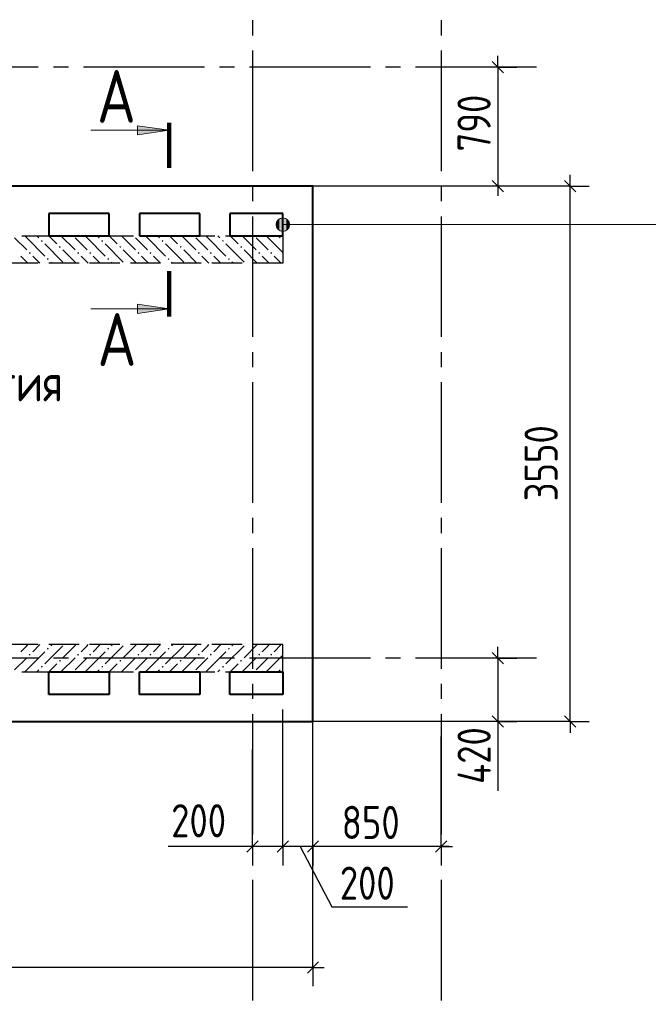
# Model space of a CAD drawing. Header units: millimetres. Extents: x 40580 to 1168286, y -220995 to 81020.
# Tile 346 of 419: x 918860 to 923025, y -98901 to -92372. Entities that reach past the tile are written whole.
import ezdxf

# ---------------------------------------------------------------- set-up
doc = ezdxf.new("R2010")
doc.units = ezdxf.units.MM
for name, pattern in [('______2', [270, 200, -70]), ('______5', [1100, 800, -100, 100, -100]), ('CENTER', [2, 1.25, -0.25, 0.25, -0.25])]:
    doc.linetypes.add(name, pattern=pattern)
for name, color, linetype, lineweight in [('Standard', 7, 'Continuous', 25), ('ОСИ', 7, 'CENTER', 15), ('Основная', 7, 'Continuous', 40), ('Примечания', 7, 'Continuous', 13), ('Узлы символ', 7, 'Continuous', 25)]:
    doc.layers.add(name, color=color, linetype=linetype, lineweight=lineweight)
doc.layers.add('ЖБ Стена верхний уровень', color=7, linetype='______2', true_color=0x656565)
doc.layers.add('Размерная выноска', color=7, linetype='Continuous')
doc.layers.add('Тонкие', color=7, linetype='Continuous')
doc.styles.add('GOST 2.304', font='isocpeur.ttf', dxfattribs={"width": 0.8})
doc.styles.add('GOST 2.304-81', font='txt')
doc.styles.add('ISOCPEUR', font='isocpeur.ttf')

msp = doc.modelspace()

# ---------------------------------------------------------------- hatches: boundary and pattern name
at = {"layer": 'ЖБ Стена верхний уровень', "linetype": 'Continuous', "lineweight": -3, "transparency": 33554687}
for points in [[(919006.4, -93845.2), (919012.9, -93838.7), (919006.4, -93832.2), (918999.9, -93838.7)], [(919126.4, -93885.2), (919132.9, -93878.7), (919126.4, -93872.2), (919119.9, -93878.7)], [(919406.4, -93845.2), (919412.9, -93838.7), (919406.4, -93832.2), (919399.9, -93838.7)], [(919526.4, -93885.2), (919532.9, -93878.7), (919526.4, -93872.2), (919519.9, -93878.7)], [(919806.4, -93845.2), (919812.9, -93838.7), (919806.4, -93832.2), (919799.9, -93838.7)], [(919926.4, -93885.2), (919932.9, -93878.7), (919926.4, -93872.2), (919919.9, -93878.7)], [(920206.4, -93845.2), (920212.9, -93838.7), (920206.4, -93832.2), (920199.9, -93838.7)], [(920326.4, -93885.2), (920332.9, -93878.7), (920326.4, -93872.2), (920319.9, -93878.7)], [(920603.2, -93865.9), (920599.9, -93862.6), (920603.2, -93859.2)], [(918926.4, -93925.2), (918932.9, -93918.7), (918926.4, -93912.2), (918919.9, -93918.7)], [(919046.4, -93965.2), (919052.9, -93958.7), (919046.4, -93952.2), (919039.9, -93958.7)], [(919246.4, -93925.2), (919252.9, -93918.7), (919246.4, -93912.2), (919239.9, -93918.7)], [(919326.4, -93925.2), (919332.9, -93918.7), (919326.4, -93912.2), (919319.9, -93918.7)], [(919446.4, -93965.2), (919452.9, -93958.7), (919446.4, -93952.2), (919439.9, -93958.7)], [(919646.4, -93925.2), (919652.9, -93918.7), (919646.4, -93912.2), (919639.9, -93918.7)], [(919726.4, -93925.2), (919732.9, -93918.7), (919726.4, -93912.2), (919719.9, -93918.7)], [(919846.4, -93965.2), (919852.9, -93958.7), (919846.4, -93952.2), (919839.9, -93958.7)], [(920046.4, -93925.2), (920052.9, -93918.7), (920046.4, -93912.2), (920039.9, -93918.7)], [(920126.4, -93925.2), (920132.9, -93918.7), (920126.4, -93912.2), (920119.9, -93918.7)], [(920246.4, -93965.2), (920252.9, -93958.7), (920246.4, -93952.2), (920239.9, -93958.7)], [(920446.4, -93925.2), (920452.9, -93918.7), (920446.4, -93912.2), (920439.9, -93918.7)], [(920526.4, -93925.2), (920532.9, -93918.7), (920526.4, -93912.2), (920519.9, -93918.7)], [(919046.4, -96536.1), (919052.9, -96542.6), (919046.4, -96549.1), (919039.9, -96542.6)], [(919446.4, -96536.1), (919452.9, -96542.6), (919446.4, -96549.1), (919439.9, -96542.6)], [(919846.4, -96536.1), (919852.9, -96542.6), (919846.4, -96549.1), (919839.9, -96542.6)], [(920246.4, -96536.1), (920252.9, -96542.6), (920246.4, -96549.1), (920239.9, -96542.6)], [(918926.4, -96576.1), (918932.9, -96582.6), (918926.4, -96589.1), (918919.9, -96582.6)], [(919126.4, -96616.1), (919132.9, -96622.6), (919126.4, -96629.1), (919119.9, -96622.6)], [(919246.4, -96576.1), (919252.9, -96582.6), (919246.4, -96589.1), (919239.9, -96582.6)], [(919326.4, -96576.1), (919332.9, -96582.6), (919326.4, -96589.1), (919319.9, -96582.6)], [(919526.4, -96616.1), (919532.9, -96622.6), (919526.4, -96629.1), (919519.9, -96622.6)], [(919646.4, -96576.1), (919652.9, -96582.6), (919646.4, -96589.1), (919639.9, -96582.6)], [(919726.4, -96576.1), (919732.9, -96582.6), (919726.4, -96589.1), (919719.9, -96582.6)], [(919926.4, -96616.1), (919932.9, -96622.6), (919926.4, -96629.1), (919919.9, -96622.6)], [(920046.4, -96576.1), (920052.9, -96582.6), (920046.4, -96589.1), (920039.9, -96582.6)], [(920126.4, -96576.1), (920132.9, -96582.6), (920126.4, -96589.1), (920119.9, -96582.6)], [(920326.4, -96616.1), (920332.9, -96622.6), (920326.4, -96629.1), (920319.9, -96622.6)], [(920446.4, -96576.1), (920452.9, -96582.6), (920446.4, -96589.1), (920439.9, -96582.6)], [(920526.4, -96576.1), (920532.9, -96582.6), (920526.4, -96589.1), (920519.9, -96582.6)], [(919006.4, -96656.1), (919012.9, -96662.6), (919006.4, -96669.1), (918999.9, -96662.6)], [(919406.4, -96656.1), (919412.9, -96662.6), (919406.4, -96669.1), (919399.9, -96662.6)], [(919806.4, -96656.1), (919812.9, -96662.6), (919806.4, -96669.1), (919799.9, -96662.6)], [(920206.4, -96656.1), (920212.9, -96662.6), (920206.4, -96669.1), (920199.9, -96662.6)], [(920603.2, -96665.9), (920599.9, -96662.6), (920603.2, -96659.2)]]:
    msp.add_hatch(color=7, dxfattribs=at).paths.add_polyline_path(points, flags=16)
at = {"layer": 'Примечания', "linetype": 'Continuous', "lineweight": 13, "transparency": 33554687}
for points in [[(920603.2, -93775.6), (920603.2, -93685.6), (920580.7, -93691.9)], [(920625.7, -93769.3), (920625.7, -93691.9), (920603.2, -93685.6)], [(920625.7, -93769.3), (920603.2, -93685.6), (920603.2, -93775.6)], [(920564.5, -93753.1), (920564.5, -93708.1), (920558.2, -93730.6)], [(920580.7, -93769.3), (920580.7, -93691.9), (920564.5, -93708.1)], [(920580.7, -93769.3), (920564.5, -93708.1), (920564.5, -93753.1)], [(920603.2, -93775.6), (920580.7, -93691.9), (920580.7, -93769.3)], [(920641.9, -93753.1), (920641.9, -93708.1), (920625.7, -93691.9)], [(920641.9, -93753.1), (920625.7, -93691.9), (920625.7, -93769.3)], [(920641.9, -93708.1), (920641.9, -93753.1), (920648.2, -93730.6)]]:
    msp.add_hatch(color=7, dxfattribs=at).paths.add_polyline_path(points)
at = {"layer": 'Узлы символ', "linetype": 'Continuous', "lineweight": 13, "transparency": 33554687}
for points in [[(919641.1, -93074.7), (919851.1, -93104.7), (919641.1, -93134.7)], [(919641.1, -94258.9), (919851.1, -94288.9), (919641.1, -94318.9)]]:
    msp.add_hatch(color=7, dxfattribs=at).paths.add_polyline_path(points, flags=16)

# ---------------------------------------------------------------- linework, layer by layer
at = {"layer": 'Standard', "color": 7, "linetype": 'Continuous', "lineweight": -3, "transparency": 33554687}
for p, q in [((922028.2, -92685.6), (922028.2, -92610.6)), ((922028.2, -92685.6), (922028.2, -93105.6)), ((922028.2, -93105.6), (922028.2, -93180.6)), ((922508.2, -93475.6), (922508.2, -93400.6)), ((922508.2, -97025.6), (922508.2, -93475.6)), ((922028.2, -96605.6), (922028.2, -96530.6)), ((922028.2, -96605.6), (922028.2, -97025.6)), ((922028.2, -97025.6), (922028.2, -97100.6)), ((922508.2, -97025.6), (922508.2, -97100.6)), ((920403.2, -97854.7), (920328.2, -97854.7)), ((920603.2, -97854.7), (920403.2, -97854.7)), ((921703.2, -97854.7), (920603.2, -97854.7)), ((921653.2, -97854.7), (921728.2, -97854.7)), ((920803.2, -98655.9), (920878.2, -98655.9))]:
    msp.add_line(p, q, dxfattribs=at)
at = {"layer": 'Standard', "color": 251, "linetype": 'Continuous', "lineweight": -3, "true_color": 0x656565, "transparency": 33554687}
for p, q in [((922028.2, -92685.6), (921903.2, -92685.6)), ((922028.2, -92685.6), (922153.2, -92685.6)), ((922508.2, -93475.6), (920803.2, -93475.6)), ((922028.2, -93475.6), (920803.2, -93475.6)), ((922508.2, -93475.6), (922383.2, -93475.6)), ((922508.2, -93475.6), (922633.2, -93475.6)), ((922028.2, -96605.6), (921903.2, -96605.6)), ((922028.2, -96605.6), (922153.2, -96605.6)), ((922508.2, -97025.6), (920803.2, -97025.6)), ((922028.2, -97025.6), (920803.2, -97025.6)), ((922028.2, -97025.6), (921903.2, -97025.6)), ((922028.2, -97025.6), (922153.2, -97025.6)), ((922508.2, -97025.6), (922383.2, -97025.6)), ((922508.2, -97025.6), (922633.2, -97025.6)), ((920803.2, -98655.9), (920803.2, -97125.6)), ((921653.2, -97854.7), (921653.2, -97125.6)), ((920403.2, -97854.7), (920403.2, -97729.7)), ((920603.2, -97854.7), (920603.2, -97729.7)), ((920803.2, -97854.7), (920803.2, -97729.7)), ((921653.2, -97854.7), (921653.2, -97729.7)), ((920403.2, -97854.7), (920403.2, -97979.6)), ((920603.2, -97854.7), (920603.2, -97979.6)), ((920803.2, -97854.7), (920803.2, -97979.6)), ((921653.2, -97854.7), (921653.2, -97979.6)), ((920803.2, -98655.9), (920803.2, -98530.9)), ((920803.2, -98655.9), (920803.2, -98780.9))]:
    msp.add_line(p, q, dxfattribs=at)
at = {"layer": 'Standard', "color": 7, "linetype": 'Continuous', "lineweight": 25, "transparency": 33554687}
for p, q in [((921990.7, -92648.1), (922065.7, -92723.1)), ((921990.7, -93438.1), (922065.7, -93513.1)), ((922545.7, -93513.1), (922470.7, -93438.1)), ((921990.7, -96568.1), (922065.7, -96643.1)), ((921990.7, -96988.1), (922065.7, -97063.1)), ((922545.7, -97063.1), (922470.7, -96988.1)), ((920440.7, -97817.2), (920365.7, -97892.2)), ((920640.7, -97817.2), (920565.7, -97892.2)), ((920840.7, -97817.2), (920765.7, -97892.2)), ((921690.7, -97817.2), (921615.7, -97892.2)), ((920840.7, -98618.4), (920765.8, -98693.4))]:
    msp.add_line(p, q, dxfattribs=at)
at = {"layer": 'Standard', "color": 251, "linetype": 'Continuous', "lineweight": -3, "true_color": 0x656565, "transparency": 33554687}
for points in [[(920603.2, -97854.7), (920603.2, -97830.9), (920603.2, -97830.9), (920603.2, -96945.6)], [(920803.2, -97854.7), (920803.2, -97830.9), (920803.2, -97830.9), (920803.2, -96945.6)], [(920403.2, -97854.7), (920403.2, -97829.7), (920403.2, -97829.7), (920403.2, -97210.8)]]:
    msp.add_lwpolyline(points, dxfattribs=at)
at = {"layer": 'Standard', "color": 7, "linetype": 'Continuous', "lineweight": -3, "transparency": 33554687}
msp.add_lwpolyline([(920803.2, -98655.9), (918052.5, -98655.9), (918052.5, -98655.9), (914493.2, -98655.9)], dxfattribs=at)
at = {"layer": 'ЖБ Стена верхний уровень', "color": 251, "linetype": '______2', "lineweight": -3, "true_color": 0x656565, "transparency": 33554687}
for p, q in [((914823.2, -93805.6), (920603.2, -93805.6)), ((920603.2, -93805.6), (920603.2, -93985.6)), ((920603.2, -93985.6), (915503.2, -93985.6)), ((920603.2, -96515.6), (915503.2, -96515.6)), ((920603.2, -96695.6), (920603.2, -96515.6)), ((914823.2, -96695.6), (920603.2, -96695.6))]:
    msp.add_line(p, q, dxfattribs=at)
at = {"layer": 'ЖБ Стена верхний уровень', "color": 9, "linetype": 'Continuous', "lineweight": -3, "true_color": 0xc7c7c7, "transparency": 33554687}
for p, q in [((918906.4, -93898.7), (918826.4, -93818.7)), ((918906.4, -93818.7), (918893.3, -93805.6)), ((918906.4, -93818.7), (919026.4, -93938.7)), ((918986.4, -93818.7), (918973.3, -93805.6)), ((919053.3, -93805.6), (919106.4, -93858.7)), ((919226.4, -93898.7), (919133.3, -93805.6)), ((919306.4, -93898.7), (919226.4, -93818.7)), ((919306.4, -93818.7), (919293.3, -93805.6)), ((919306.4, -93818.7), (919426.4, -93938.7)), ((919386.4, -93818.7), (919373.3, -93805.6)), ((919453.3, -93805.6), (919506.4, -93858.7)), ((919626.4, -93898.7), (919533.3, -93805.6)), ((919706.4, -93898.7), (919626.4, -93818.7)), ((919706.4, -93818.7), (919693.3, -93805.6)), ((919706.4, -93818.7), (919826.4, -93938.7)), ((919786.4, -93818.7), (919773.3, -93805.6)), ((919853.3, -93805.6), (919906.4, -93858.7)), ((920026.4, -93898.7), (919933.3, -93805.6)), ((920106.4, -93898.7), (920026.4, -93818.7)), ((920106.4, -93818.7), (920093.3, -93805.6)), ((920106.4, -93818.7), (920226.4, -93938.7)), ((920186.4, -93818.7), (920173.3, -93805.6)), ((920253.3, -93805.6), (920306.4, -93858.7)), ((920426.4, -93898.7), (920333.3, -93805.6)), ((920506.4, -93898.7), (920426.4, -93818.7)), ((920506.4, -93818.7), (920493.3, -93805.6)), ((920506.4, -93818.7), (920603.2, -93915.5)), ((920586.4, -93818.7), (920573.3, -93805.6)), ((919146.4, -93978.7), (919026.4, -93858.7)), ((919546.4, -93978.7), (919426.4, -93858.7)), ((919946.4, -93978.7), (919826.4, -93858.7)), ((920346.4, -93978.7), (920226.4, -93858.7)), ((918866.4, -93938.7), (918906.4, -93978.7)), ((918993.3, -93985.6), (918946.4, -93938.7)), ((919233.3, -93985.6), (919146.4, -93898.7)), ((919266.4, -93938.7), (919306.4, -93978.7)), ((919393.3, -93985.6), (919346.4, -93938.7)), ((919633.3, -93985.6), (919546.4, -93898.7)), ((919666.4, -93938.7), (919706.4, -93978.7)), ((919793.3, -93985.6), (919746.4, -93938.7)), ((920033.3, -93985.6), (919946.4, -93898.7)), ((920066.4, -93938.7), (920106.4, -93978.7)), ((920193.3, -93985.6), (920146.4, -93938.7)), ((920433.3, -93985.6), (920346.4, -93898.7)), ((920466.4, -93938.7), (920506.4, -93978.7)), ((920593.3, -93985.6), (920546.4, -93938.7)), ((918906.4, -93978.7), (918913.3, -93985.6)), ((919073.3, -93985.6), (919066.4, -93978.7)), ((919306.4, -93978.7), (919313.3, -93985.6)), ((919473.3, -93985.6), (919466.4, -93978.7)), ((919706.4, -93978.7), (919713.3, -93985.6)), ((919873.3, -93985.6), (919866.4, -93978.7)), ((920106.4, -93978.7), (920113.3, -93985.6)), ((920273.3, -93985.6), (920266.4, -93978.7)), ((920506.4, -93978.7), (920513.3, -93985.6)), ((918866.4, -96562.6), (918906.4, -96522.6)), ((918906.4, -96522.6), (918913.3, -96515.6)), ((918906.4, -96682.6), (919026.4, -96562.6)), ((918993.3, -96515.6), (918946.4, -96562.6)), ((919146.4, -96522.6), (919026.4, -96642.6)), ((919073.3, -96515.6), (919066.4, -96522.6)), ((919233.3, -96515.6), (919146.4, -96602.6)), ((919266.4, -96562.6), (919306.4, -96522.6)), ((919306.4, -96522.6), (919313.3, -96515.6)), ((919306.4, -96682.6), (919426.4, -96562.6)), ((919393.3, -96515.6), (919346.4, -96562.6)), ((919546.4, -96522.6), (919426.4, -96642.6)), ((919473.3, -96515.6), (919466.4, -96522.6)), ((919633.3, -96515.6), (919546.4, -96602.6)), ((919666.4, -96562.6), (919706.4, -96522.6)), ((919706.4, -96522.6), (919713.3, -96515.6)), ((919706.4, -96682.6), (919826.4, -96562.6)), ((919793.3, -96515.6), (919746.4, -96562.6)), ((919946.4, -96522.6), (919826.4, -96642.6)), ((919873.3, -96515.6), (919866.4, -96522.6)), ((920033.3, -96515.6), (919946.4, -96602.6)), ((920066.4, -96562.6), (920106.4, -96522.6)), ((920106.4, -96522.6), (920113.3, -96515.6)), ((920106.4, -96682.6), (920226.4, -96562.6)), ((920193.3, -96515.6), (920146.4, -96562.6)), ((920346.4, -96522.6), (920226.4, -96642.6)), ((920273.3, -96515.6), (920266.4, -96522.6)), ((920433.3, -96515.6), (920346.4, -96602.6)), ((920466.4, -96562.6), (920506.4, -96522.6)), ((920506.4, -96522.6), (920513.3, -96515.6)), ((920593.3, -96515.6), (920546.4, -96562.6)), ((918906.4, -96602.6), (918826.4, -96682.6)), ((919226.4, -96602.6), (919133.3, -96695.6)), ((919306.4, -96602.6), (919226.4, -96682.6)), ((919626.4, -96602.6), (919533.3, -96695.6)), ((919706.4, -96602.6), (919626.4, -96682.6)), ((920026.4, -96602.6), (919933.3, -96695.6)), ((920106.4, -96602.6), (920026.4, -96682.6)), ((920426.4, -96602.6), (920333.3, -96695.6)), ((920506.4, -96602.6), (920426.4, -96682.6)), ((920506.4, -96682.6), (920603.2, -96585.7)), ((918906.4, -96682.6), (918893.3, -96695.6)), ((918986.4, -96682.6), (918973.3, -96695.6)), ((919053.3, -96695.6), (919106.4, -96642.6)), ((919306.4, -96682.6), (919293.3, -96695.6)), ((919386.4, -96682.6), (919373.3, -96695.6)), ((919453.3, -96695.6), (919506.4, -96642.6)), ((919706.4, -96682.6), (919693.3, -96695.6)), ((919786.4, -96682.6), (919773.3, -96695.6)), ((919853.3, -96695.6), (919906.4, -96642.6)), ((920106.4, -96682.6), (920093.3, -96695.6)), ((920186.4, -96682.6), (920173.3, -96695.6)), ((920253.3, -96695.6), (920306.4, -96642.6)), ((920506.4, -96682.6), (920493.3, -96695.6)), ((920586.4, -96682.6), (920573.3, -96695.6))]:
    msp.add_line(p, q, dxfattribs=at)
at = {"layer": 'ОСИ', "color": 8, "linetype": '______5', "lineweight": -3, "transparency": 33554687}
for p, q in [((920403.2, -88175.6), (920403.2, -121615.6)), ((921653.2, -88175.6), (921653.2, -121615.6)), ((922283.2, -92685.6), (912452.7, -92685.6)), ((922283.2, -96605.6), (912452.7, -96605.6))]:
    msp.add_line(p, q, dxfattribs=at)
at = {"layer": 'Основная', "transparency": 33554687}
for p, q in [((920803.2, -93475.6), (914493.2, -93475.6)), ((920803.2, -97025.6), (920803.2, -93475.6)), ((919453.2, -93655.6), (919053.2, -93655.6)), ((919053.2, -93655.6), (919053.2, -93805.6)), ((919453.2, -93805.6), (919453.2, -93655.6)), ((920053.2, -93655.6), (919653.2, -93655.6)), ((919653.2, -93655.6), (919653.2, -93805.6)), ((920053.2, -93805.6), (920053.2, -93655.6)), ((920253.2, -93655.6), (920253.2, -93805.6)), ((920603.2, -93655.6), (920253.2, -93655.6)), ((920603.2, -93805.6), (920603.2, -93655.6)), ((919053.2, -93805.6), (919453.2, -93805.6)), ((919653.2, -93805.6), (920053.2, -93805.6)), ((920253.2, -93805.6), (920603.2, -93805.6)), ((919053.2, -96845.6), (919053.2, -96695.6)), ((919053.2, -96695.6), (919453.2, -96695.6)), ((919453.2, -96695.6), (919453.2, -96845.6)), ((919653.2, -96845.6), (919653.2, -96695.6)), ((919653.2, -96695.6), (920053.2, -96695.6)), ((920053.2, -96695.6), (920053.2, -96845.6)), ((920253.2, -96845.6), (920253.2, -96695.6)), ((920253.2, -96695.6), (920603.2, -96695.6)), ((920603.2, -96695.6), (920603.2, -96845.6)), ((919453.2, -96845.6), (919053.2, -96845.6)), ((920053.2, -96845.6), (919653.2, -96845.6)), ((920603.2, -96845.6), (920253.2, -96845.6)), ((914493.2, -97025.6), (920803.2, -97025.6))]:
    msp.add_line(p, q, dxfattribs=at)
at = {"layer": 'Примечания', "color": 7, "linetype": 'Continuous', "lineweight": 13, "transparency": 33554687}
for p, q in [((920603.2, -93685.6), (920603.2, -93685.6)), ((920558.2, -93730.6), (920558.2, -93730.6)), ((926361.1, -93730.6), (920603.2, -93730.6)), ((920648.2, -93730.6), (920648.2, -93730.6)), ((920603.2, -93775.6), (920603.2, -93775.6))]:
    msp.add_line(p, q, dxfattribs=at)
msp.add_circle((920603.2, -93730.6), 45, dxfattribs=at)
at = {"layer": 'Размерная выноска', "color": 7, "linetype": 'Continuous', "lineweight": -3, "transparency": 33554687}
for p, q in [((922028.2, -93105.6), (922028.2, -93539.8)), ((922028.2, -97025.6), (922028.2, -97485.6)), ((920403.2, -97854.7), (919843.2, -97854.7))]:
    msp.add_line(p, q, dxfattribs=at)
msp.add_lwpolyline([(920718.5, -97854.7), (920928.9, -98254.7), (921428.9, -98254.7)], dxfattribs=at)
at = {"layer": 'Тонкие', "lineweight": 100}
for p, q in [((919851.1, -93354.7), (919851.1, -93054.7)), ((919851.1, -94038.9), (919851.1, -94338.9))]:
    msp.add_line(p, q, dxfattribs=at)
at = {"layer": 'Узлы символ', "color": 7, "linetype": 'Continuous', "lineweight": 13, "transparency": 33554687}
for p, q in [((919641.1, -93134.7), (919641.1, -93074.7)), ((919641.1, -93074.7), (919851.1, -93104.7)), ((919851.1, -93104.7), (919331.9, -93104.7)), ((919641.1, -93104.7), (919626.1, -93104.7)), ((919851.1, -93104.7), (919641.1, -93134.7)), ((919641.1, -94318.9), (919641.1, -94258.9)), ((919641.1, -94258.9), (919851.1, -94288.9)), ((919851.1, -94288.9), (919331.9, -94288.9)), ((919641.1, -94288.9), (919626.1, -94288.9)), ((919851.1, -94288.9), (919641.1, -94318.9))]:
    msp.add_line(p, q, dxfattribs=at)

# ---------------------------------------------------------------- texts
at = {"layer": 'Standard', "color": 7, "linetype": 'Continuous', "lineweight": 25, "transparency": 33554687, "char_height": 220, "style": 'GOST 2.304-81'}
for s, insert, width, attachment_point, rotation in [('790', (921760.5, -92869), 531.973, 3, 90), ('3550', (922205, -95060.7), 672.628, 3, 90), ('420', (921760.9, -97063.1), 531.973, 3, 90), ('200', (919863.4, -97793.5), 531.973, 7, 0), ('850', (920993.5, -97804.6), 516.39, 7, 0), ('200', (920981, -98207.4), 469.509, 7, 0)]:
    msp.add_mtext(s, dxfattribs=dict(at, insert=insert, width=width, attachment_point=attachment_point, rotation=rotation))
at = {"layer": 'Примечания', "color": 251, "linetype": 'Continuous', "lineweight": 25, "true_color": 0x656565, "transparency": 33554687, "insert": (916753.2, -94971.1), "char_height": 250, "width": 2505.585, "attachment_point": 7, "style": 'GOST 2.304'}
msp.add_mtext('Плита\\~перекрытия', dxfattribs=at)
at = {"layer": 'Узлы символ', "color": 7, "linetype": 'Continuous', "lineweight": -3, "transparency": 33554687, "char_height": 350, "width": 458.079, "attachment_point": 7, "style": 'ISOCPEUR'}
for insert in [(919371.7, -93055.6), (919375.4, -94667.8)]:
    msp.add_mtext('\\W0.82;А', dxfattribs=dict(at, insert=insert))

doc.saveas('drawing.dxf')
